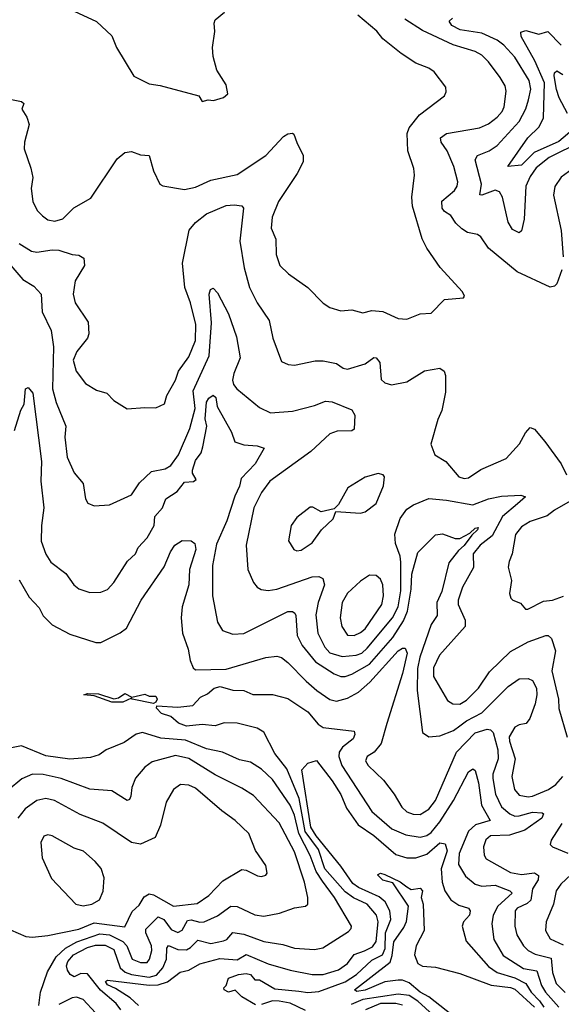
# Model space of a CAD drawing. Extents: x 1246230 to 1426786, y 660032 to 763141.
# Tile 496 of 566: x 1336337 to 1338796, y 738660 to 743131. Entities that reach past the tile are written whole.
import ezdxf

# ---------------------------------------------------------------- set-up
doc = ezdxf.new("R2010")
doc.units = 0

msp = doc.modelspace()

# ---------------------------------------------------------------- linework, layer by layer
at = {"layer": '0CON10XD'}
for points in [[(1336270, 742775), (1336345, 742760), (1336355, 742750), (1336346.7, 742725), (1336369.1, 742689.1), (1336380, 742655), (1336358.4, 742575), (1336357.4, 742545), (1336387.7, 742457.7), (1336397.1, 742415), (1336389.5, 742365), (1336396.4, 742305), (1336415.6, 742265), (1336439.8, 742239.8), (1336465, 742222.9), (1336497, 742217), (1336532.8, 742227.2), (1336583.1, 742276.9), (1336659.8, 742320.2), (1336780.2, 742499.8), (1336815, 742528.6), (1336845, 742532.5), (1336885, 742518), (1336925, 742513.8), (1336944.5, 742444.5), (1336972.5, 742385), (1336986.2, 742376.2), (1337085, 742360), (1337135, 742370.4), (1337205, 742402.8), (1337325, 742428.8), (1337455, 742513.8), (1337535, 742600), (1337555, 742612.9), (1337575, 742615.8), (1337581.4, 742611.4), (1337595, 742573.8), (1337623.3, 742515), (1337623.3, 742485), (1337596.9, 742433.1), (1337512.5, 742305), (1337483.8, 742235), (1337479.1, 742185), (1337500, 742135), (1337501.5, 742065), (1337518.1, 742015), (1337557.4, 741977.4), (1337645.8, 741915), (1337715, 741844), (1337745, 741824.2), (1337795, 741808.6), (1337845, 741814.3), (1337895, 741800), (1337935, 741811.1), (1337985, 741806.4), (1338055, 741774.4), (1338095, 741771.4), (1338155, 741795.8), (1338205, 741798), (1338265, 741860), (1338352.5, 741867.5), (1338356.7, 741875), (1338348, 741895), (1338246.5, 742006.5), (1338185, 742094.4), (1338164.4, 742135.6), (1338119.6, 742285), (1338117.7, 742325), (1338130, 742425), (1338125.8, 742455), (1338099.4, 742535), (1338096.5, 742615), (1338105, 742640), (1338151.5, 742698.5), (1338266.2, 742785), (1338273.6, 742803.6), (1338271.2, 742825), (1338219.2, 742895), (1338195, 742911.1), (1338135, 742934.3), (1338068.3, 742978.3), (1337985.7, 743045), (1337959.1, 743079.1), (1337871.6, 743151.6)], [(1336585, 743169.4), (1336685, 743122.5), (1336755, 743058), (1336775.8, 743005), (1336855, 742874), (1336925, 742839.2), (1336975, 742832.5), (1337150, 742785), (1337165, 742760), (1337193.3, 742766.7), (1337216.4, 742763.6), (1337261.7, 742778.3), (1337282.5, 742795), (1337273.8, 742835), (1337232.4, 742902.4), (1337215.8, 742964.2), (1337212.2, 743005), (1337222.3, 743077.7), (1337220, 743115), (1337225, 743130), (1337266.7, 743165)], [(1338797.9, 741995), (1338775, 741931.4), (1338765, 741920.5), (1338745, 741916.4), (1338596.2, 741986.2), (1338465, 742093.3), (1338430, 742145), (1338415, 742155.6), (1338370, 742165), (1338345, 742181.8), (1338317.1, 742207.1), (1338295, 742242.2), (1338265, 742260), (1338255.5, 742275), (1338252.9, 742307.1), (1338311.5, 742355), (1338323.8, 742375), (1338326.8, 742395), (1338307.6, 742465), (1338278.4, 742535), (1338250.4, 742575), (1338246.9, 742595), (1338275, 742614.2), (1338425, 742639.7), (1338465, 742657.7), (1338505, 742688.5), (1338527.3, 742715), (1338536, 742735), (1338546.2, 742806.2), (1338540.5, 742830.5), (1338518.9, 742868.9), (1338465, 742940.5), (1338435, 742970.4), (1338405, 742986.4), (1338305, 743016.8), (1338165, 743081.6), (1338085, 743134.2)], [(1338885, 742576.7), (1338741.3, 742505), (1338682, 742458), (1338655, 742419.6), (1338634.9, 742375.1), (1338627.1, 742225), (1338615, 742172.5), (1338605, 742163.8), (1338575, 742178.6), (1338555, 742212), (1338528.6, 742325), (1338515, 742350), (1338495, 742356.5), (1338435, 742333.9), (1338426, 742336), (1338433.9, 742385), (1338404.7, 742495.3), (1338415.9, 742514.1), (1338467.8, 742535), (1338505, 742559.2), (1338605, 742669.1), (1338635, 742726.5), (1338647.4, 742767.4), (1338657.3, 742815), (1338650.2, 742855), (1338585, 742960.4), (1338534.7, 743015), (1338505, 743037.7), (1338435, 743070.7), (1338337.3, 743085), (1338299.6, 743105), (1338287.3, 743125), (1338302.3, 743137.7)], [(1338855, 742637.6), (1338785, 742578.4), (1338672, 742528), (1338615, 742471.2), (1338553.3, 742465), (1338644.5, 742595), (1338694.8, 742645.2), (1338715.2, 742684.8), (1338720, 742845), (1338675.5, 742945), (1338613.3, 743055), (1338611.5, 743075), (1338635, 743081.6), (1338694.2, 743065.8), (1338735, 743078), (1338796, 743015)], [(1338824.4, 742705), (1338786.4, 742776.4), (1338773.6, 742813.6), (1338763.3, 742876.7), (1338765, 742890), (1338775, 742898.6), (1338803, 742883)], [(1338845, 742452.3), (1338795, 742416.7), (1338766.9, 742373.1), (1338760, 742335), (1338795.8, 742174.2), (1338803.7, 742053.7)], [(1336335, 742114.6), (1336390.6, 742080.6), (1336415, 742075.9), (1336485, 742086.2), (1336514.8, 742084.8), (1336575, 742065.5), (1336605, 742062.5), (1336627.9, 742047.9), (1336631.9, 742015), (1336588.9, 741945), (1336579.6, 741885), (1336588.9, 741845), (1336648.3, 741758.3), (1336651.5, 741705), (1336644.4, 741685), (1336595.9, 741624.1), (1336579.2, 741585), (1336593.4, 741535), (1336635, 741479.5), (1336685, 741448.1), (1336733.3, 741435), (1336765, 741401.2), (1336825, 741363.8), (1336905, 741370.8), (1336955, 741368.8), (1336993.9, 741386.1), (1337004.3, 741425), (1337045, 741494), (1337057.3, 741535), (1337105, 741600), (1337134.8, 741675), (1337136.6, 741746.6), (1337111.9, 741845), (1337086.7, 741915), (1337076.5, 742025), (1337106.9, 742175), (1337135, 742210.4), (1337185, 742248.9), (1337275, 742287.7), (1337310.2, 742290.2), (1337345, 742285.6), (1337353.1, 742275), (1337335.8, 742125.8), (1337356.6, 742005), (1337380, 741915), (1337415, 741845.7), (1337468.9, 741765), (1337485.6, 741685.6), (1337525, 741578.8), (1337555.8, 741565.8), (1337585, 741562), (1337677.9, 741582.1), (1337715, 741582.7), (1337775, 741570), (1337805, 741548.9), (1337825, 741543.6), (1337905, 741568.2), (1337945, 741596.5), (1337955, 741595.5), (1337971.5, 741575), (1337977.6, 741497.6), (1337995, 741482), (1338025, 741472.9), (1338095, 741487.1), (1338175, 741536.9), (1338245, 741548.6), (1338264.2, 741535), (1338270.9, 741515), (1338270.6, 741439.4), (1338253.3, 741356.7), (1338235.6, 741315), (1338204.1, 741204.1), (1338222.5, 741155), (1338271.2, 741125), (1338330, 741055), (1338355, 741047.3), (1338375, 741050), (1338430.9, 741089.1), (1338545, 741138.6), (1338605.6, 741205), (1338632.9, 741255), (1338655, 741280), (1338675, 741271.4), (1338720.5, 741215), (1338795.6, 741115), (1338819.1, 741065)], [(1336296.4, 742015), (1336350.9, 741950.9), (1336401.2, 741921.2), (1336434.4, 741885), (1336439.6, 741805), (1336480.3, 741720.3), (1336490.7, 741645), (1336486.1, 741455), (1336503.1, 741393.1), (1336546.9, 741285), (1336541.5, 741235), (1336552.7, 741145), (1336585, 741074), (1336624.4, 741025), (1336635.7, 740955.7), (1336646.2, 740935), (1336675, 740924.2), (1336745, 740927.5), (1336845, 740974), (1336881.6, 741028.4), (1336935, 741079.5), (1336997.9, 741092.1), (1337023.4, 741106.6), (1337058, 741155), (1337109.4, 741275), (1337133.3, 741365), (1337124.8, 741445.2), (1337197.6, 741605), (1337207.8, 741755), (1337196.9, 741885), (1337203.4, 741906.6), (1337215, 741912), (1337235, 741891.2), (1337285.4, 741795), (1337321.3, 741691.3), (1337338.3, 741595), (1337308.8, 741525), (1337303.8, 741495), (1337307.9, 741475), (1337322.1, 741455), (1337425, 741369.6), (1337475, 741346.4), (1337575, 741353.5), (1337675, 741378.7), (1337725, 741398.2), (1337755, 741395.4), (1337845, 741359.2), (1337858.2, 741335), (1337855, 741272), (1337845, 741264.7), (1337777.8, 741262.2), (1337745, 741250.7), (1337659, 741171), (1337473.1, 741035), (1337435, 740984.3), (1337400.4, 740915), (1337364.6, 740745.4), (1337373.3, 740635), (1337398.6, 740575), (1337414.6, 740554.6), (1337433.3, 740543.3), (1337465, 740539.1), (1337505, 740545.4), (1337665, 740601.8), (1337695, 740603.3), (1337713.6, 740593.6), (1337720.3, 740565), (1337691.9, 740485), (1337680.8, 740429.2), (1337690.5, 740345), (1337722.3, 740282.3), (1337745, 740255.7), (1337800.6, 740239.4), (1337865, 740246), (1337890, 740255), (1337915, 740276.6), (1338029.5, 740415), (1338055.7, 740465), (1338067.2, 740537.2), (1338068, 740668), (1338064.8, 740695), (1338042.9, 740752.9), (1338039.8, 740795), (1338065, 740866.7), (1338095, 740908.2), (1338125, 740928.6), (1338195, 740957.1), (1338275, 740950), (1338395, 740927.9), (1338465, 740955.9), (1338525, 740967.3), (1338612.4, 740972.4), (1338634, 740965), (1338596.8, 740933.2), (1338528.3, 740875), (1338482.2, 740787.8), (1338427.4, 740745), (1338395.9, 740705), (1338396.7, 740643.3), (1338346.8, 740555), (1338327.5, 740495), (1338327.8, 740475), (1338359.4, 740405), (1338358.9, 740375), (1338242.9, 740245), (1338215, 740188), (1338215, 740148), (1338279.2, 740039.2), (1338303.8, 740023.8), (1338335, 740022.9), (1338365, 740040.9), (1338420, 740095), (1338470.6, 740169.4), (1338565, 740262.5), (1338645, 740305.3), (1338725, 740335.4), (1338735.8, 740335), (1338751.4, 740321.4), (1338770, 740265), (1338752.3, 740175), (1338782.6, 740045), (1338785, 740003.3), (1338823.2, 739873.2)], [(1336313.6, 741265), (1336341.6, 741358.4), (1336356.5, 741385), (1336363.8, 741455), (1336375, 741460.5), (1336396.6, 741435), (1336435.7, 741125), (1336432.2, 741035), (1336446.6, 740915), (1336435.4, 740835), (1336435, 740763.3), (1336455, 740704), (1336477.6, 740667.6), (1336546.1, 740616.1), (1336582.2, 740565), (1336605, 740546.9), (1336655, 740530.6), (1336705, 740531.9), (1336735, 740544.2), (1336763.8, 740576.2), (1336827.1, 740672.9), (1336863.3, 740705), (1336875.5, 740735), (1336915, 740778.9), (1336946.9, 740835), (1336950.3, 740875), (1336985, 740914.2), (1337000.8, 740955), (1337051.9, 740988.1), (1337085, 741031.4), (1337126.1, 741033.9), (1337137.5, 741042.5), (1337121.9, 741071.9), (1337121.4, 741085), (1337135, 741129.2), (1337160.8, 741165), (1337168.3, 741191.7), (1337185.9, 741285), (1337178.3, 741318.3), (1337185.7, 741395), (1337195, 741412), (1337215, 741426.2), (1337227.1, 741415), (1337234, 741374), (1337298.3, 741258.3), (1337314.4, 741214.4), (1337355, 741200), (1337415, 741195.6), (1337446.7, 741185), (1337406.2, 741115), (1337342.2, 741047.7), (1337335, 741013.1), (1337313.2, 740966.8), (1337277.8, 740855), (1337231, 740749), (1337212.1, 740652.1), (1337212.9, 740515), (1337234.4, 740395), (1337257.4, 740357.4), (1337305, 740340.6), (1337355, 740343.5), (1337555, 740443.4), (1337575, 740443.2), (1337586.2, 740436.2), (1337590.4, 740425), (1337596.1, 740335), (1337619, 740289), (1337679.7, 740215), (1337765, 740160.7), (1337795, 740149.1), (1337815, 740148.8), (1337845, 740159.3), (1337925, 740204.1), (1338030.4, 740325), (1338079.1, 740400.9), (1338097.9, 740445), (1338114.4, 740545), (1338117.2, 740612.8), (1338145, 740711.9), (1338225, 740791.9), (1338256.8, 740796.8), (1338313.8, 740775), (1338335, 740774.8), (1338380.8, 740799.2), (1338405, 740822.5), (1338417.8, 740825), (1338415, 740814.7), (1338389.5, 740790.5), (1338355, 740742.8), (1338328.6, 740721.4), (1338285.9, 740665), (1338253, 740535), (1338230.7, 740485), (1338232.8, 740425), (1338205.5, 740384.5), (1338154, 740236), (1338143.3, 740185), (1338140.8, 740085), (1338166, 739895), (1338195, 739874.3), (1338245, 739879.1), (1338306.3, 739903.7), (1338335.9, 739925), (1338365, 739948), (1338435, 739984.3), (1338555, 740103.8), (1338605, 740138.5), (1338645, 740139.2), (1338665, 740130), (1338682.7, 740095), (1338685.3, 740065), (1338677.8, 740025), (1338652.8, 739957.3), (1338635.7, 739935), (1338605, 739929.7), (1338585, 739917.8), (1338559.4, 739875), (1338560.4, 739855), (1338586.2, 739775), (1338571.2, 739695), (1338583.1, 739635), (1338605, 739610.4), (1338645, 739602.4), (1338665.8, 739605), (1338738.5, 739635), (1338771.3, 739658.7), (1338802.3, 739695)], [(1337595, 740719.2), (1337615, 740721.9), (1337664.6, 740755.4), (1337707.5, 740815), (1337760, 740865), (1337771.7, 740898.3), (1337885, 740890), (1337905, 740896.2), (1337955, 740933.8), (1337988.8, 741015), (1337992.5, 741055), (1337987.5, 741065), (1337965, 741070), (1337905, 741053.8), (1337827.5, 741005), (1337785, 740930), (1337765, 740910), (1337705, 740896.7), (1337667.3, 740917.3), (1337655, 740917.5), (1337595, 740870), (1337570, 740835), (1337557.5, 740765), (1337581.2, 740725), (1337595, 740719.2)], [(1338836.9, 740945), (1338765, 740903.5), (1338732.3, 740877.7), (1338655, 740853.2), (1338615, 740828.5), (1338587.3, 740792.7), (1338572.7, 740705), (1338558.8, 740671.2), (1338555.4, 740645), (1338569.4, 740585), (1338561.2, 740525), (1338566.7, 740505), (1338575.9, 740495.9), (1338610.9, 740480.9), (1338634.1, 740454.1), (1338644, 740454), (1338715, 740490), (1338755.7, 740495.7), (1338806.2, 740513.8)], [(1336335, 740588), (1336379.6, 740509.6), (1336425, 740460.5), (1336443.7, 740423.7), (1336485, 740383.5), (1336565, 740341.5), (1336683, 740303), (1336705, 740303.3), (1336793.3, 740346.7), (1336821.3, 740368.7), (1336888.5, 740495), (1336993, 740647), (1337021.6, 740715), (1337041.7, 740745), (1337075, 740765.6), (1337115.6, 740765), (1337132.5, 740752.5), (1337136.9, 740725), (1337108, 740635), (1337105.2, 740565), (1337074.5, 740465), (1337070.3, 740415), (1337076, 740345), (1337102.3, 740272.3), (1337111.3, 740221.3), (1337125, 740187.5), (1337135, 740178.2), (1337275, 740181.3), (1337455, 740234.5), (1337505, 740241.1), (1337525, 740234.5), (1337555, 740212.9), (1337637.1, 740127.1), (1337686.5, 740085), (1337745, 740044.6), (1337775, 740035.9), (1337825, 740050.6), (1337875, 740077.3), (1337926.6, 740123.4), (1338055, 740265.2), (1338075, 740277.8), (1338087.7, 740277.7), (1338096.2, 740255), (1338075, 740162.5), (1338003.5, 739935), (1337977.5, 739845), (1337945.7, 739805), (1337914.4, 739785), (1337907.3, 739765), (1337918.5, 739745), (1337988.5, 739678.5), (1338037.3, 739615), (1338071.8, 739555), (1338095, 739533.9), (1338123.8, 739523.8), (1338155, 739522.2), (1338195, 739546.7), (1338225, 739585.6), (1338320.7, 739805), (1338405, 739892.9), (1338458.7, 739908.7), (1338475, 739905.7), (1338486.2, 739895), (1338507.2, 739815), (1338509.4, 739775), (1338485.2, 739705), (1338484.8, 739685), (1338497.1, 739615), (1338525, 739556.1), (1338562.2, 739525), (1338585, 739514.8), (1338605, 739515.2), (1338665, 739532.8), (1338709.5, 739529.5)], [(1337855, 740334.7), (1337885, 740348.1), (1337905, 740365.3), (1337981.8, 740475), (1337989.3, 740515), (1337985.3, 740565.3), (1337975, 740590), (1337955, 740607.5), (1337925, 740608.1), (1337885, 740581.1), (1337825, 740526.9), (1337801.5, 740485), (1337791.3, 740415), (1337799.2, 740375), (1337825, 740336.2), (1337855, 740334.7)], [(1336945, 740026.2), (1336847.5, 740045), (1336845, 740050), (1336805, 740032.5), (1336755, 740031.9), (1336675, 740061.2), (1336627.5, 740065), (1336645, 740071.2), (1336695, 740070), (1336765, 740046.7), (1336785, 740051.4), (1336815, 740070.9), (1336845.5, 740055.5), (1336905, 740068.5), (1336925, 740060), (1336955, 740058.6), (1336960.8, 740045), (1336955, 740032.5), (1336945, 740026.2)], [(1337022.7, 739967.3), (1336980.7, 739980.7), (1336957.5, 740005), (1336960, 740015), (1337055, 740008.8), (1337122.7, 740017.3), (1337158, 740055), (1337189.8, 740070.2), (1337220, 740095), (1337247, 740103), (1337305, 740086.2), (1337355, 740084.4), (1337395, 740067.5), (1337485, 740066.7), (1337555, 740048.7), (1337645, 739987.5), (1337692.4, 739932.4), (1337715, 739917.5), (1337855, 739900), (1337858.6, 739885), (1337850.4, 739865), (1337803, 739827), (1337787.5, 739805), (1337785.4, 739784.6), (1337799.6, 739745), (1337935, 739535.4), (1338026.6, 739456.6), (1338090.1, 739430.1), (1338155, 739419.3), (1338185, 739426.6), (1338205, 739440.5), (1338245, 739488.1), (1338306.6, 739585), (1338375, 739715.6), (1338395, 739728.9), (1338405, 739722), (1338420.5, 739665), (1338433, 739565), (1338472.5, 739495), (1338407.1, 739475), (1338375, 739445.7), (1338331.7, 739345), (1338328.9, 739295), (1338361.4, 739241.4), (1338405, 739206), (1338435, 739197.1), (1338495, 739200.7), (1338562.9, 739175), (1338573.3, 739165), (1338508.4, 739105), (1338486.7, 739065), (1338480.7, 739025), (1338489.4, 738955), (1338532.3, 738882.3), (1338565, 738860.2), (1338625, 738822), (1338685, 738811.8), (1338705.6, 738745), (1338724.8, 738715), (1338785, 738647.4)], [(1336876.8, 738655), (1336839.2, 738689.2), (1336772.2, 738732.2), (1336735, 738748.1), (1336726.9, 738763.1), (1336735, 738770.3), (1336925, 738746.6), (1336965, 738748.2), (1337007.9, 738762.1), (1337065, 738806.5), (1337105, 738814.7), (1337155, 738844.1), (1337245, 738868.4), (1337325, 738862.3), (1337365, 738885.8), (1337465, 738843.8), (1337565, 738815.2), (1337665, 738794.8), (1337715, 738794.8), (1337785, 738816.5), (1337825.3, 738845), (1337855, 738885.8), (1337902.4, 738902.4), (1337938.6, 738921.4), (1337955.2, 738945), (1337963.8, 739035), (1337956.3, 739065), (1337915, 739114.8), (1337853.2, 739143.2), (1337815, 739170.8), (1337722.5, 739275), (1337693.6, 739363.6), (1337632.5, 739445), (1337605.7, 739595), (1337549.9, 739729.9), (1337495, 739798.9), (1337445.9, 739895.9), (1337415, 739914.5), (1337325, 739937.1), (1337265, 739937.5), (1337225, 739924.5), (1337165, 739930), (1337095, 739923.4), (1337057.3, 739937.3), (1337022.7, 739967.3)], [(1336795.8, 738635), (1336775, 738663.6), (1336703.7, 738723.6), (1336645, 738797.9), (1336615, 738799.8), (1336584.1, 738784.1), (1336565.8, 738795), (1336553.3, 738815), (1336549.9, 738835), (1336554.9, 738855), (1336580.7, 738885), (1336645, 738917.7), (1336681.4, 738928.6), (1336725, 738928.3), (1336765, 738909.4), (1336793.8, 738825), (1336815.3, 738805.3), (1336844.7, 738794.7), (1336925, 738783.5), (1336958.2, 738791.8), (1336987.2, 738825), (1337003.8, 738865), (1337004.8, 738915.2), (1337013.2, 738926.8), (1337055, 738908.9), (1337095, 738907.6), (1337112.7, 738917.3), (1337145, 738951.2), (1337205, 738936.4), (1337262.3, 738947.7), (1337277.9, 738955), (1337305, 738985.9), (1337355, 738978.5), (1337445, 738945.8), (1337532.2, 738932.2), (1337585, 738914.7), (1337675, 738909.2), (1337714, 738916), (1337829.1, 738990.9), (1337842.5, 739005), (1337842.9, 739015), (1337766.9, 739145), (1337711.3, 739218.7), (1337683.3, 739263.3), (1337656.2, 739336.2), (1337603.8, 739435), (1337585, 739518.5), (1337565, 739564.1), (1337485, 739681.1), (1337435, 739727.3), (1337385, 739759.2), (1337335, 739770), (1337257.5, 739805), (1337185, 739819.7), (1337089.4, 739859.4), (1336978.3, 739868.3), (1336895, 739894.6), (1336865, 739886.2), (1336811, 739849), (1336730, 739815), (1336697.5, 739792.5), (1336659.1, 739780.9), (1336565, 739773.2), (1336455, 739788.8), (1336345, 739833.6), (1336285, 739821.4)], [(1336424.4, 738655), (1336431.5, 738715), (1336462.8, 738807.3), (1336501.9, 738875), (1336545.6, 738914.4), (1336596.2, 738943.8), (1336700.5, 738979.5), (1336745.4, 738975), (1336805, 738945.4), (1336823.3, 738925), (1336847.5, 738865), (1336885, 738849.2), (1336915, 738849.6), (1336926.7, 738865), (1336937, 738905), (1336934.8, 738925), (1336909.3, 738985), (1336909.5, 739000.5), (1336965, 739057.1), (1336991.4, 739045), (1337025, 738999.3), (1337055, 738986.8), (1337075, 738996.9), (1337098.9, 739041.1), (1337115, 739043.5), (1337155, 739032.3), (1337175.2, 739034.8), (1337235, 739062.2), (1337295, 739105.3), (1337325, 739104.6), (1337405, 739066), (1337445, 739060), (1337515.9, 739074.1), (1337585, 739098.2), (1337634.3, 739105.7), (1337645.8, 739115), (1337645.5, 739145), (1337629.3, 739215), (1337585, 739352.9), (1337515, 739484.5), (1337398.2, 739608.2), (1337345, 739642.1), (1337225, 739701.4), (1337105, 739776.7), (1337045, 739790.2), (1336938.2, 739761.8), (1336905, 739736.7), (1336863, 739687), (1336846.4, 739645), (1336841.2, 739605), (1336835, 739590.8), (1336825, 739585.6), (1336755, 739630), (1336655, 739636.8), (1336525, 739684.8), (1336444, 739704), (1336395, 739705.8), (1336346.2, 739683.8), (1336285, 739632)], [(1337407.8, 738657.8), (1337345, 738694.2), (1337315, 738724), (1337285, 738715.7), (1337266, 738725), (1337264, 738735), (1337274, 738746), (1337285, 738778.2), (1337330, 738795), (1337365, 738800.2), (1337384.6, 738795), (1337405, 738771.4), (1337425, 738771.8), (1337495, 738730.2), (1337605, 738720.2), (1337645, 738714), (1337695, 738718.6), (1337815, 738762.4), (1337866.6, 738795), (1337935, 738860.6), (1337984.7, 738885.3), (1337996.2, 738913.8), (1337997.4, 738985), (1338021.3, 739045), (1338017.4, 739085), (1337996.1, 739125), (1337968.7, 739148.7), (1337875, 739190.1), (1337849.3, 739209.3), (1337795, 739287.6), (1337682.8, 739425), (1337658.1, 739465), (1337617.6, 739725), (1337645, 739755.2), (1337685, 739767.8), (1337755.4, 739675.4), (1337795, 739612.7), (1337820.5, 739550.5), (1337874.2, 739475), (1337945, 739426.5), (1338045, 739340.3), (1338095, 739325.3), (1338135, 739324.8), (1338185, 739341.6), (1338245, 739393.3), (1338268.4, 739388.4), (1338277, 739357), (1338250.4, 739275), (1338254.8, 739214.8), (1338267.5, 739175), (1338293.7, 739133.7), (1338330.4, 739110.4), (1338375, 739096.2), (1338382.7, 739085), (1338378.5, 739065), (1338351.8, 739035), (1338345.4, 739015), (1338363.8, 738946.2), (1338465, 738831.5), (1338505.4, 738805), (1338585, 738780.4), (1338634.5, 738754.5), (1338659.6, 738715), (1338696.3, 738676.3), (1338717.1, 738647.1)], [(1336295, 738998.6), (1336365, 738968.6), (1336395, 738965.6), (1336465, 738972), (1336605, 739001), (1336675, 739029.7), (1336815, 739012.3), (1336848.3, 739081.7), (1336879.8, 739110.2), (1336902.1, 739147.9), (1336925, 739161.1), (1336945, 739157.8), (1337035, 739106.3), (1337142.6, 739117.4), (1337196.4, 739153.6), (1337259.7, 739220.3), (1337345, 739272.1), (1337365, 739268.9), (1337416.1, 739243.9), (1337435, 739240), (1337455, 739246.7), (1337460, 739255), (1337455, 739290), (1337408, 739358), (1337376.7, 739435), (1337315.4, 739495), (1337255, 739538.5), (1337135, 739641.2), (1337105, 739654.5), (1337067.6, 739657.6), (1337034.7, 739635.3), (1337001.9, 739578.1), (1336975.9, 739474.1), (1336952.3, 739417.7), (1336885, 739386.5), (1336845, 739394.4), (1336715, 739482.9), (1336611.8, 739521.8), (1336495, 739585.9), (1336455, 739594.2), (1336415, 739586.2), (1336362.1, 739547.9), (1336328.5, 739505)], [(1338709.5, 739529.5), (1338715.5, 739525), (1338706.8, 739505), (1338629.7, 739450.3), (1338561.2, 739428.8), (1338475, 739424.7), (1338452.8, 739407.2), (1338443.2, 739375), (1338445, 739336.7), (1338455, 739320.5), (1338565, 739258.4), (1338615, 739250.2), (1338675, 739257.4), (1338692.7, 739245), (1338690.5, 739225), (1338665, 739184.4), (1338657.6, 739132.4), (1338641.6, 739118.4), (1338595, 739096.9), (1338586.6, 739085), (1338585.3, 739015), (1338594.7, 738975), (1338624, 738925), (1338646.2, 738905), (1338677.2, 738887.2), (1338749.4, 738869.4), (1338756.1, 738805), (1338772.6, 738755), (1338813.6, 738713.6)], [(1338798.3, 739481.7), (1338750, 739405), (1338745.9, 739385.9), (1338756.2, 739375), (1338826, 739346)], [(1336625, 739106.5), (1336665, 739114.5), (1336699.2, 739135), (1336716.6, 739173.4), (1336720, 739235), (1336706.3, 739276.3), (1336679.1, 739309.1), (1336626, 739355), (1336585, 739369.1), (1336485, 739424.4), (1336465, 739429.4), (1336447, 739423), (1336433.3, 739395), (1336438.9, 739325), (1336481.7, 739231.7), (1336592, 739115), (1336625, 739106.5)], [(1338323.2, 738593.2), (1338195, 738693.5), (1338154.5, 738715), (1338105, 738758.2), (1338075, 738769.7), (1338055, 738770.4), (1337995, 738761.5), (1337905, 738724.5), (1337867.8, 738717.8), (1337857.3, 738725), (1338018.3, 738851.7), (1338028.6, 738881.4), (1338035, 738944.3), (1338081.1, 739008.9), (1338093.6, 739036.4), (1338102.5, 739105), (1338031.4, 739211.4), (1337985, 739223.3), (1337962, 739248), (1337974.6, 739255.4), (1337995, 739249.7), (1338065, 739216.4), (1338095, 739194.2), (1338115, 739181.4), (1338155, 739188), (1338165.5, 739175), (1338159.4, 739145), (1338168.4, 739115), (1338172.7, 738995), (1338136.9, 738925), (1338128.7, 738885), (1338145.3, 738845), (1338165, 738832.7), (1338225, 738828.9), (1338335, 738799.2), (1338476.8, 738746.8), (1338565, 738736.1), (1338585, 738728.3), (1338675, 738646.5)], [(1338841.2, 739248.8), (1338794.3, 739205.7), (1338772.8, 739175), (1338760, 739115), (1338726.5, 739035), (1338723.8, 738995), (1338745, 738957.5), (1338805, 738929.4)], [(1336681.3, 738621.3), (1336625, 738682.2), (1336595, 738693.1), (1336575, 738690), (1336515, 738658.5)], [(1338284.9, 738544.9), (1338145, 738674.8), (1338105, 738700.7), (1338055, 738706.8), (1337895, 738682.1), (1337841.6, 738658.4)], [(1337635, 738632.1), (1337565, 738664.5), (1337515.5, 738674.5), (1337485, 738675.2), (1337435, 738658.5)], [(1338075, 738656), (1338045, 738664.4), (1337975, 738664.2), (1337907.1, 738635)]]:
    msp.add_lwpolyline(points, dxfattribs=at)

doc.saveas('drawing.dxf')
